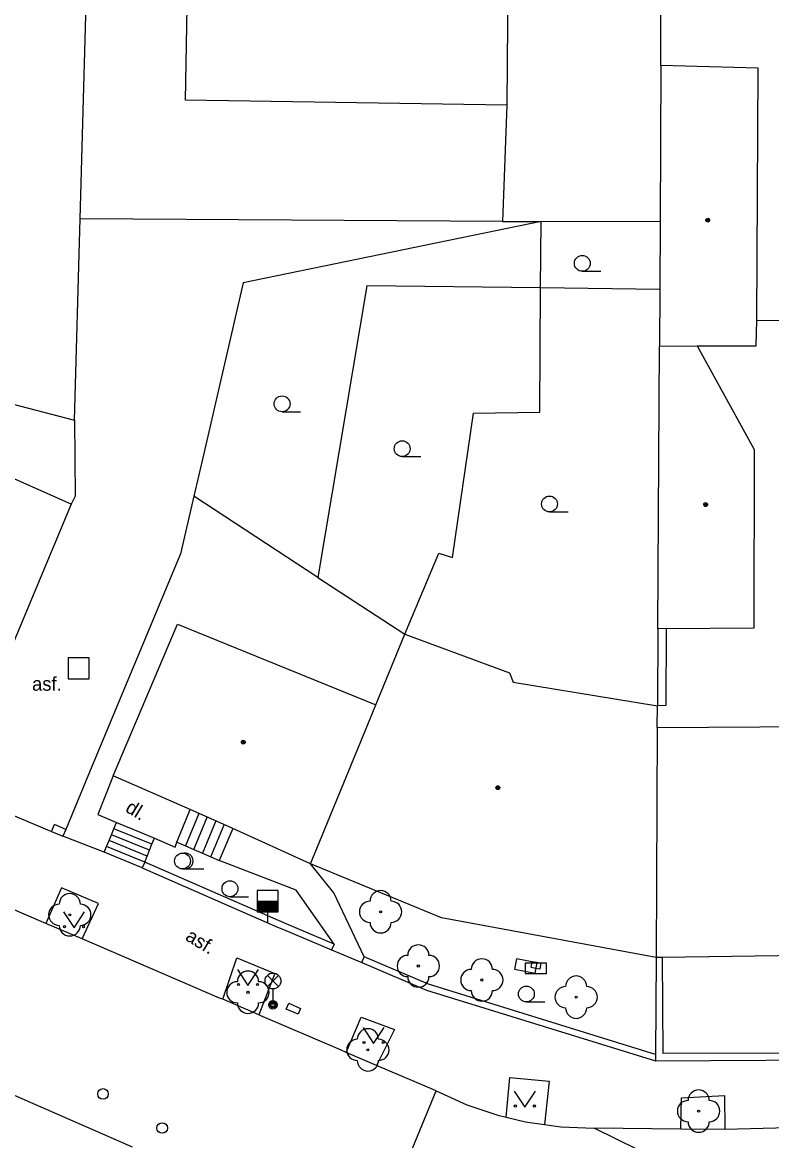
# Model space of a CAD drawing. Extents: x -596229 to -595156, y -1161237 to -1159376.
# Drawn here: x -596158.4 to -596123, y -1161042.3 to -1160989.5 of the extents above; entities that cross this region are included whole.
import ezdxf

# ---------------------------------------------------------------- set-up
doc = ezdxf.new("R2010")
doc.units = 0
for name, color, linetype in [('DOP - budovy nerozlisene - VP', 7, 'Continuous'), ('DOP - kresba z DSPS bez souradnic', 7, 'Continuous'), ('DOP - rozhrani ploch obecne', 7, 'Continuous'), ('Level 22', 7, 'Continuous'), ('Level 24', 7, 'Continuous'), ('Level 26', 7, 'Continuous'), ('Level 28', 7, 'Continuous'), ('Level 33', 7, 'Continuous'), ('Level 36', 7, 'Continuous'), ('Level 39', 7, 'Continuous'), ('silnoproud - povrch.  znaky a  RIS  skut. velikost', 7, 'Continuous'), ('slaboproud - povrch.  znaky a tel. budka skut. velikost', 7, 'Continuous'), ('Specificka linie pasportu komunikaci', 7, 'Continuous'), ('TM - budovy zdene_ betonove - VP', 7, 'Continuous'), ('TM - chodniky - VP', 7, 'Continuous'), ('TM - komunikace - VP', 7, 'Continuous'), ('TM - letecke snimky - pomocna linie', 7, 'Continuous'), ('TM - plot drateny_ kovovy - VP', 7, 'Continuous'), ('TM - plot zdeny_ ohradni zed - VP', 7, 'Continuous'), ('TM - podezdivka plotu - VP', 7, 'Continuous'), ('TM - popis povrchu', 7, 'Continuous'), ('TM - rozhrani mezi zpev. plochami mezi sebou - VP', 7, 'Continuous'), ('TM - rozhrani ploch obecne - VP', 7, 'Continuous'), ('TM - schody - VP', 7, 'Continuous'), ('TM - vjezd na pozemek', 7, 'Continuous')]:
    doc.layers.add(name, color=color, linetype=linetype)

msp = doc.modelspace()

# ---------------------------------------------------------------- linework, layer by layer
at = {"layer": 'DOP - budovy nerozlisene - VP'}
for points in [[(-596135.42, -1160977.79), (-596135.54, -1160993.38)], [(-596150.71, -1160993.14), (-596150.59, -1160987)], [(-596128.27, -1160991.51), (-596128.31, -1160998.86)], [(-596123.68, -1160991.63), (-596128.27, -1160991.51)], [(-596123.75, -1161003.53), (-596123.68, -1160991.63)], [(-596135.54, -1160993.38), (-596150.71, -1160993.14)], [(-596135.54, -1160993.38), (-596135.75, -1160998.87)], [(-596135.75, -1160998.87), (-596133.92, -1160998.87)], [(-596133.92, -1160998.87), (-596128.31, -1160998.86)], [(-596128.31, -1160998.86), (-596128.32, -1161002.08)], [(-596128.32, -1161002.08), (-596128.34, -1161004.76)], [(-596123.78, -1161004.74), (-596123.75, -1161003.53)], [(-596128.41, -1161018.09), (-596128.34, -1161004.76)], [(-596128.34, -1161004.76), (-596126.56, -1161004.75)], [(-596126.56, -1161004.75), (-596123.78, -1161004.74)], [(-596126.56, -1161004.75), (-596123.87, -1161009.64)], [(-596123.87, -1161009.64), (-596123.88, -1161018.08)], [(-596128.02, -1161018.1), (-596128.41, -1161018.09)], [(-596123.88, -1161018.08), (-596128.02, -1161018.1)]]:
    msp.add_lwpolyline(points, dxfattribs=at)
at = {"layer": 'DOP - kresba z DSPS bez souradnic'}
for points in [[(-596128.02, -1161018.1), (-596128.04, -1161021.72)], [(-596128.04, -1161021.72), (-596128.43, -1161021.74)]]:
    msp.add_lwpolyline(points, dxfattribs=at)
at = {"layer": 'DOP - rozhrani ploch obecne'}
for points in [[(-596155.68, -1160998.75), (-596155.29, -1160984.59)], [(-596155.95, -1161008.25), (-596155.68, -1160998.75)], [(-596133.92, -1160998.87), (-596147.98, -1161001.77)], [(-596133.95, -1161002.01), (-596133.92, -1160998.87)], [(-596147.98, -1161001.77), (-596149.85, -1161009.83)], [(-596142.15, -1161001.91), (-596144.46, -1161015.68)], [(-596133.95, -1161002.01), (-596142.15, -1161001.91)], [(-596133.99, -1161007.87), (-596133.95, -1161002.01)], [(-596128.32, -1161002.08), (-596133.95, -1161002.01)], [(-596123.75, -1161003.53), (-596122.14, -1161003.54)], [(-596167, -1161005.37), (-596155.95, -1161008.25)], [(-596137.12, -1161007.93), (-596133.99, -1161007.87)], [(-596155.95, -1161008.25), (-596155.92, -1161011.85)], [(-596138.11, -1161014.74), (-596137.12, -1161007.93)], [(-596149.85, -1161009.83), (-596150.32, -1161011.84)], [(-596155.92, -1161011.85), (-596156.1, -1161012.22)], [(-596150.32, -1161011.84), (-596150.95, -1161014.57)], [(-596144.46, -1161015.68), (-596150.32, -1161011.84)], [(-596140.36, -1161018.36), (-596138.75, -1161014.54)], [(-596138.75, -1161014.54), (-596138.11, -1161014.74)], [(-596144.46, -1161015.68), (-596140.36, -1161018.36)], [(-596128.41, -1161018.09), (-596128.43, -1161021.74)]]:
    msp.add_lwpolyline(points, dxfattribs=at)
at = {"layer": 'Level 22'}
for centre in [(-596156.17, -1161031.61), (-596141.5, -1161031.47), (-596139.72, -1161034.03), (-596136.72, -1161034.69), (-596147.76, -1161035.27), (-596132.27, -1161035.5), (-596142.1, -1161037.99), (-596126.49, -1161040.88)]:
    msp.add_circle(centre, 0.05, dxfattribs=at)
for centre, start, end in [((-596141.5, -1161030.97), 0, 180), ((-596156.67, -1161031.61), 90, 270), ((-596156.17, -1161031.11), 0, 180), ((-596155.67, -1161031.61), 270, 90), ((-596142, -1161031.47), 90, 270), ((-596141, -1161031.47), 270, 90), ((-596156.17, -1161032.11), 180, 0), ((-596141.5, -1161031.97), 180, 0), ((-596139.72, -1161033.53), 0, 180), ((-596140.22, -1161034.03), 90, 270), ((-596139.22, -1161034.03), 270, 90), ((-596136.72, -1161034.19), 0, 180), ((-596147.76, -1161034.77), 0, 180), ((-596137.22, -1161034.69), 90, 270), ((-596136.22, -1161034.69), 270, 90), ((-596148.26, -1161035.27), 90, 270), ((-596147.26, -1161035.27), 270, 90), ((-596139.72, -1161034.53), 180, 0), ((-596132.27, -1161035), 0, 180), ((-596136.72, -1161035.19), 180, 0), ((-596132.77, -1161035.5), 90, 270), ((-596131.77, -1161035.5), 270, 90), ((-596147.76, -1161035.77), 180, 0), ((-596132.27, -1161036), 180, 0), ((-596142.1, -1161037.49), 0, 180), ((-596142.6, -1161037.99), 90, 270), ((-596141.6, -1161037.99), 270, 90), ((-596142.1, -1161038.49), 180, 0), ((-596126.49, -1161040.38), 0, 180), ((-596126.99, -1161040.88), 90, 270), ((-596125.99, -1161040.88), 270, 90), ((-596126.49, -1161041.38), 180, 0)]:
    msp.add_arc(centre, 0.5, start, end, dxfattribs=at)
at = {"layer": 'Level 24'}
for points in [[(-596135.184, -1161034.184), (-596134.201, -1161034.368), (-596134.11, -1161033.876), (-596135.093, -1161033.693)], [(-596134.677, -1161034.388), (-596133.677, -1161034.388), (-596133.677, -1161033.888), (-596134.677, -1161033.888)]]:
    msp.add_lwpolyline(points, close=True, dxfattribs=at)
at = {"layer": 'Level 26'}
msp.add_lwpolyline([(-596156.25, -1161020.47), (-596155.25, -1161020.47), (-596155.25, -1161019.47), (-596156.25, -1161019.47)], close=True, dxfattribs=at)
at = {"layer": 'Level 28'}
for p, q in [((-596147.33, -1161030.97), (-596146.33, -1161030.97)), ((-596147.33, -1161031.02), (-596146.33, -1161031.02)), ((-596147.33, -1161031.07), (-596146.33, -1161031.07)), ((-596147.33, -1161031.12), (-596146.33, -1161031.12)), ((-596147.33, -1161031.17), (-596146.33, -1161031.17)), ((-596147.33, -1161031.22), (-596146.33, -1161031.22)), ((-596147.33, -1161031.27), (-596146.33, -1161031.27)), ((-596147.33, -1161031.32), (-596146.33, -1161031.32)), ((-596147.33, -1161031.37), (-596146.33, -1161031.37)), ((-596147.33, -1161031.42), (-596146.33, -1161031.42)), ((-596146.83, -1161031.47), (-596146.83, -1161032))]:
    msp.add_line(p, q, dxfattribs=at)
msp.add_lwpolyline([(-596147.33, -1161031.47), (-596146.33, -1161031.47), (-596146.33, -1161030.47), (-596147.33, -1161030.47)], close=True, dxfattribs=at)
for centre in [(-596154.6, -1161040.07), (-596151.81, -1161041.68)]:
    msp.add_circle(centre, 0.25, dxfattribs=at)
at = {"layer": 'Level 33'}
for p, q in [((-596146.845, -1161035), (-596146.315, -1161034.47)), ((-596146.845, -1161034.47), (-596146.315, -1161035)), ((-596146.58, -1161035.11), (-596146.58, -1161035.86))]:
    msp.add_line(p, q, dxfattribs=at)
for centre, radius in [((-596146.58, -1161034.735), 0.375), ((-596146.58, -1161035.86), 0.2), ((-596146.58, -1161035.86), 0.145), ((-596146.58, -1161035.86), 0.0876)]:
    msp.add_circle(centre, radius, dxfattribs=at)
at = {"layer": 'Level 36'}
for p, q in [((-596131.98, -1161001.225), (-596131.105, -1161001.225)), ((-596146.15, -1161007.855), (-596145.275, -1161007.855)), ((-596140.48, -1161009.975), (-596139.605, -1161009.975)), ((-596133.53, -1161012.585), (-596132.655, -1161012.585)), ((-596150.85, -1161029.445), (-596149.85, -1161029.445)), ((-596148.61, -1161030.755), (-596147.735, -1161030.755)), ((-596134.62, -1161035.725), (-596133.745, -1161035.725))]:
    msp.add_line(p, q, dxfattribs=at)
for points in [[(-596156.47, -1161031.47), (-596155.97, -1161032.22), (-596155.47, -1161031.47)], [(-596148.26, -1161034.2), (-596147.76, -1161034.95), (-596147.26, -1161034.2)], [(-596142.33, -1161036.94), (-596141.83, -1161037.69), (-596141.33, -1161036.94)], [(-596135.19, -1161039.94), (-596134.69, -1161040.69), (-596134.19, -1161039.94)]]:
    msp.add_lwpolyline(points, dxfattribs=at)
for centre, radius in [((-596131.98, -1161000.85), 0.375), ((-596146.15, -1161007.48), 0.375), ((-596140.48, -1161009.6), 0.375), ((-596133.53, -1161012.21), 0.375), ((-596150.85, -1161029.07), 0.375), ((-596148.61, -1161030.38), 0.375), ((-596156.42, -1161032.17), 0.05), ((-596155.521, -1161032.17), 0.05), ((-596148.21, -1161034.9), 0.05), ((-596147.311, -1161034.9), 0.05), ((-596134.62, -1161035.35), 0.375), ((-596142.28, -1161037.64), 0.05), ((-596141.381, -1161037.64), 0.05), ((-596135.14, -1161040.64), 0.05), ((-596134.241, -1161040.64), 0.05)]:
    msp.add_circle(centre, radius, dxfattribs=at)
msp.add_arc((-596150.725, -1161029.07), 0.375, 260.4059, 99.5941, dxfattribs=at)
at = {"layer": 'Level 39'}
for centre, radius in [((-596126.06, -1160998.81), 0.09), ((-596126.06, -1160998.81), 0.0398), ((-596126.16, -1161012.24), 0.09), ((-596126.16, -1161012.24), 0.0398), ((-596147.98, -1161023.46), 0.09), ((-596147.98, -1161023.46), 0.0398), ((-596135.97, -1161025.61), 0.09), ((-596135.97, -1161025.61), 0.0398)]:
    msp.add_circle(centre, radius, dxfattribs=at)
at = {"layer": 'silnoproud - povrch.  znaky a  RIS  skut. velikost'}
msp.add_lwpolyline([(-596133.93, -1161033.88), (-596133.98, -1161034.18), (-596134.19, -1161034.14), (-596134.4, -1161034.1), (-596134.34, -1161033.81), (-596133.93, -1161033.88)], dxfattribs=at)
at = {"layer": 'slaboproud - povrch.  znaky a tel. budka skut. velikost'}
msp.add_lwpolyline([(-596145.95, -1161036.07), (-596145.83, -1161035.79), (-596145.28, -1161036.03), (-596145.39, -1161036.31), (-596145.95, -1161036.07)], dxfattribs=at)
at = {"layer": 'Specificka linie pasportu komunikaci'}
for points in [[(-596142, -1161047.49), (-596138.87, -1161039.93)], [(-596119.06, -1161047.77), (-596131.42, -1161041.69)]]:
    msp.add_lwpolyline(points, dxfattribs=at)
at = {"layer": 'TM - budovy zdene_ betonove - VP'}
for points in [[(-596156.1, -1161012.22), (-596158.9, -1161010.98)], [(-596156.1, -1161012.22), (-596160.37, -1161022.4)], [(-596154.12, -1161025.05), (-596151.09, -1161017.89)], [(-596151.09, -1161017.89), (-596141.72, -1161021.7)], [(-596141.72, -1161021.7), (-596140.36, -1161018.36)], [(-596140.36, -1161018.36), (-596135.41, -1161020.18)], [(-596135.41, -1161020.18), (-596135.25, -1161020.62)], [(-596135.25, -1161020.62), (-596128.43, -1161021.74)], [(-596142.21, -1161022.9), (-596141.72, -1161021.7)], [(-596128.44, -1161022.76), (-596128.43, -1161021.74)], [(-596144.81, -1161029.21), (-596142.21, -1161022.9)], [(-596128.44, -1161022.76), (-596128.49, -1161033.62)], [(-596128.44, -1161022.76), (-596116.31, -1161022.68)], [(-596150.48, -1161026.64), (-596154.12, -1161025.05)], [(-596148.48, -1161027.54), (-596150.48, -1161026.64)], [(-596144.81, -1161029.21), (-596148.48, -1161027.54)], [(-596138.63, -1161031.75), (-596144.81, -1161029.21)], [(-596128.49, -1161033.62), (-596138.63, -1161031.75)], [(-596128.19, -1161033.62), (-596128.49, -1161033.62)], [(-596120.56, -1161033.52), (-596128.19, -1161033.62)]]:
    msp.add_lwpolyline(points, dxfattribs=at)
at = {"layer": 'TM - chodniky - VP'}
for points in [[(-596155.59, -1161032.75), (-596154.81, -1161031.08), (-596156.56, -1161030.34), (-596157.3, -1161032.02)], [(-596148.95, -1161035.6), (-596148.28, -1161033.65), (-596146.49, -1161034.38), (-596147.24, -1161036.34)], [(-596143.81, -1161033.27), (-596142.39, -1161033.87)], [(-596143.12, -1161038.11), (-596142.41, -1161036.44), (-596140.84, -1161037.03), (-596141.7, -1161038.72)], [(-596135.57, -1161041.16), (-596135.4, -1161039.29), (-596133.54, -1161039.47), (-596133.77, -1161041.51)], [(-596127.33, -1161041.73), (-596127.3, -1161040.26), (-596125.27, -1161040.14), (-596125.25, -1161041.75)]]:
    msp.add_lwpolyline(points, dxfattribs=at)
at = {"layer": 'TM - komunikace - VP'}
for points in [[(-596157.3, -1161032.02), (-596163.95, -1161029.16)], [(-596155.59, -1161032.75), (-596157.3, -1161032.02)], [(-596148.95, -1161035.6), (-596149.1, -1161035.54), (-596155.59, -1161032.75)], [(-596147.24, -1161036.34), (-596148.95, -1161035.6)], [(-596143.12, -1161038.11), (-596143.39, -1161037.99), (-596147.15, -1161036.38), (-596147.24, -1161036.34)], [(-596141.7, -1161038.72), (-596143.12, -1161038.11)], [(-596161.36, -1161039.01), (-596153.23, -1161042.57)], [(-596138.87, -1161039.93), (-596141.7, -1161038.72)], [(-596138.87, -1161039.93), (-596137.43, -1161040.58), (-596135.97, -1161041.07), (-596135.57, -1161041.16)], [(-596135.57, -1161041.16), (-596134.66, -1161041.38), (-596133.77, -1161041.51)], [(-596133.77, -1161041.51), (-596133, -1161041.62), (-596131.42, -1161041.69)], [(-596119.79, -1161041.57), (-596121.03, -1161041.64), (-596125.25, -1161041.75)], [(-596127.33, -1161041.73), (-596131.42, -1161041.69)], [(-596125.25, -1161041.75), (-596127.33, -1161041.73)]]:
    msp.add_lwpolyline(points, dxfattribs=at)
at = {"layer": 'TM - letecke snimky - pomocna linie'}
msp.add_lwpolyline([(-596135.75, -1160998.87), (-596155.68, -1160998.75)], dxfattribs=at)
at = {"layer": 'TM - plot drateny_ kovovy - VP'}
for points in [[(-596145.96, -1161032.03), (-596152.63, -1161029.12)], [(-596143.69, -1161032.99), (-596145.96, -1161032.03)], [(-596128.52, -1161038.2), (-596139.24, -1161034.88), (-596142.28, -1161033.59)], [(-596116.21, -1161038.13), (-596128.16, -1161038.16), (-596128.19, -1161033.62)]]:
    msp.add_lwpolyline(points, dxfattribs=at)
at = {"layer": 'TM - plot zdeny_ ohradni zed - VP'}
msp.add_lwpolyline([(-596156.36, -1161027.58), (-596156.89, -1161027.35)], dxfattribs=at)
at = {"layer": 'TM - podezdivka plotu - VP'}
for points in [[(-596128.27, -1160991.51), (-596128.21, -1160970.14)], [(-596157.03, -1161027.67), (-596156.89, -1161027.35)], [(-596157.03, -1161027.67), (-596156.5, -1161027.9)], [(-596152.63, -1161029.12), (-596152.75, -1161029.39)], [(-596152.75, -1161029.39), (-596146.36, -1161032.19)], [(-596146.36, -1161032.19), (-596146.08, -1161032.31)], [(-596146.08, -1161032.31), (-596143.81, -1161033.27)], [(-596143.69, -1161032.99), (-596143.81, -1161033.27)], [(-596142.39, -1161033.87), (-596142.28, -1161033.59)], [(-596128.49, -1161033.62), (-596128.52, -1161038.2)], [(-596142.39, -1161033.87), (-596139.33, -1161035.17)], [(-596139.33, -1161035.17), (-596128.52, -1161038.51)], [(-596128.52, -1161038.2), (-596128.52, -1161038.51)], [(-596128.52, -1161038.51), (-596115.52, -1161038.43)]]:
    msp.add_lwpolyline(points, dxfattribs=at)
at = {"layer": 'TM - rozhrani mezi zpev. plochami mezi sebou - VP'}
msp.add_lwpolyline([(-596154.54, -1161028.66), (-596156.5, -1161027.9)], dxfattribs=at)
at = {"layer": 'TM - rozhrani ploch obecne - VP'}
for points in [[(-596150.95, -1161014.57), (-596155.13, -1161024.61), (-596156.36, -1161027.58)], [(-596154.12, -1161025.05), (-596154.85, -1161026.87), (-596153.96, -1161027.25)], [(-596151.11, -1161028.18), (-596150.48, -1161026.64)], [(-596154.43, -1161028.38), (-596154.31, -1161028.1), (-596154.2, -1161027.83), (-596154.09, -1161027.55), (-596153.96, -1161027.25)], [(-596153.96, -1161027.25), (-596152.85, -1161027.71), (-596152.17, -1161027.99)], [(-596156.36, -1161027.58), (-596156.5, -1161027.9)], [(-596148.48, -1161027.54), (-596149.12, -1161029.05)], [(-596154.54, -1161028.66), (-596154.43, -1161028.38)], [(-596152.63, -1161029.12), (-596152.52, -1161028.84), (-596152.4, -1161028.56), (-596152.29, -1161028.28), (-596152.17, -1161027.99)], [(-596152.17, -1161027.99), (-596151.2, -1161028.41), (-596151.11, -1161028.18)], [(-596151.11, -1161028.18), (-596150.71, -1161028.36), (-596150.31, -1161028.53), (-596149.91, -1161028.7), (-596149.52, -1161028.88), (-596149.12, -1161029.05)], [(-596152.75, -1161029.39), (-596154.54, -1161028.66)], [(-596143.69, -1161032.99), (-596145.48, -1161030.44), (-596149.12, -1161029.05)], [(-596143.71, -1161030.58), (-596144.81, -1161029.21)], [(-596142.28, -1161033.59), (-596143.71, -1161030.58)]]:
    msp.add_lwpolyline(points, dxfattribs=at)
at = {"layer": 'TM - schody - VP'}
for points in [[(-596150.08, -1161026.82), (-596150.71, -1161028.36)], [(-596150.31, -1161028.53), (-596149.68, -1161027)], [(-596149.28, -1161027.18), (-596149.91, -1161028.7)], [(-596149.52, -1161028.88), (-596148.88, -1161027.36)], [(-596152.4, -1161028.56), (-596154.2, -1161027.83)], [(-596152.29, -1161028.28), (-596154.09, -1161027.55)], [(-596152.63, -1161029.12), (-596154.43, -1161028.38)], [(-596152.52, -1161028.84), (-596154.31, -1161028.1)]]:
    msp.add_lwpolyline(points, dxfattribs=at)
at = {"layer": 'TM - vjezd na pozemek'}
msp.add_lwpolyline([(-596161.22, -1161025.91), (-596157.03, -1161027.67)], dxfattribs=at)

# ---------------------------------------------------------------- texts
at = {"layer": 'TM - popis povrchu'}
msp.add_text('asf.', height=0.65, dxfattribs=at).set_placement((-596157.95, -1161021.03))
for s, p in [('dl.', (-596153.59, -1161026.71)), ('asf.', (-596150.76, -1161032.78))]:
    msp.add_text(s, height=0.65, rotation=328.708, dxfattribs=at).set_placement(p)

doc.saveas('drawing.dxf')
